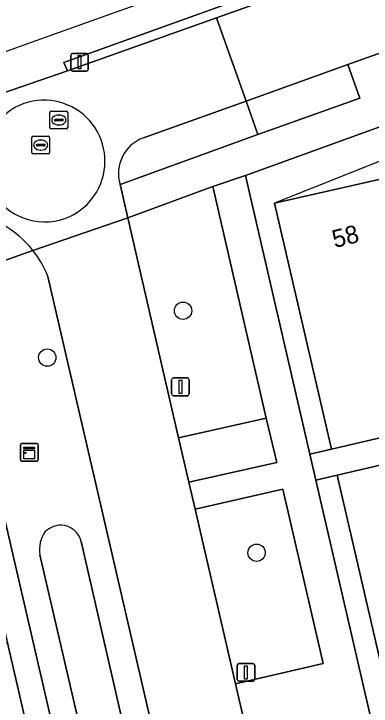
# Model space of a CAD drawing. Extents: x 156412 to 157779, y 382335 to 383768.
# Drawn here: x 156759.22 to 156779.33, y 383572.43 to 383611.44 of the extents above; entities that cross this region are included whole.
import ezdxf

# ---------------------------------------------------------------- set-up
doc = ezdxf.new("R2010")
doc.units = 0
for name, color, linetype in [('IMGEO_Berm_groen', 7, 'Continuous'), ('IMGEO_Boom', 7, 'Continuous'), ('IMGEO_Erf', 7, 'Continuous'), ('IMGEO_Fietspad_gesloten', 7, 'Continuous'), ('IMGEO_Greppel_droge_sloot', 7, 'Continuous'), ('IMGEO_Groenvoorziening', 7, 'Continuous'), ('IMGEO_Haag', 7, 'Continuous'), ('IMGEO_Kast', 7, 'Continuous'), ('IMGEO_Lichtmast', 7, 'Continuous'), ('IMGEO_Muur', 7, 'Continuous'), ('IMGEO_Pand', 7, 'Continuous'), ('IMGEO_Pand_nummerreeks', 7, 'Continuous'), ('IMGEO_Pand_overbouw', 7, 'Continuous'), ('IMGEO_Parkeervlak_open', 7, 'Continuous'), ('IMGEO_Rijbaan_lokaal_gesloten', 7, 'Continuous'), ('IMGEO_Rijbaan_lokaal_open', 7, 'Continuous'), ('IMGEO_Rioolput', 7, 'Continuous'), ('IMGEO_Voetpad_open', 7, 'Continuous')]:
    doc.layers.add(name, color=color, linetype=linetype)

msp = doc.modelspace()

# ---------------------------------------------------------------- linework, layer by layer
at = {"layer": 'IMGEO_Berm_groen'}
for points in [[(156772.945, 383604.641), (156772.289, 383606.525), (156766.511, 383604.455)], [(156765.201, 383601.823), (156772.945, 383604.641)], [(156760.292, 383598.109), (156755.576, 383596.427), (156762.082, 383568.318), (156762.509, 383568.414), (156764.778, 383558.817), (156764.305, 383558.71), (156765.294, 383554.439), (156770.303, 383532.733), (156775.005, 383533.842)], [(156775.598, 383534.07), (156761.134, 383596.648)], [(156763.009, 383581.709), (156773.182, 383537.326), (156772.99, 383536.117)], [(156772.003, 383535.762), (156771.703, 383535.969), (156770.614, 383538.152), (156760.685, 383580.968)]]:
    msp.add_lwpolyline(points, dxfattribs=at)
for centre, radius, start, end in [((156767.239, 383602.451), 2.132, 109.9608, 197.1183), ((156755.703, 383594.491), 5.843, 21.6592, 38.252), ((156761.926, 383581.236), 1.4, 91.0106, 132.1597), ((156761.814, 383581.407), 1.233, 14.2064, 85.9591), ((156762.405, 383581.259), 1.744, 144.4291, 189.6137)]:
    msp.add_arc(centre, radius, start, end, dxfattribs=at)
at = {"layer": 'IMGEO_Boom'}
for centre in [(156768.741, 383594.713), (156761.1, 383592.074), (156772.882, 383581.075)]:
    msp.add_circle(centre, 0.489, dxfattribs=at)
at = {"layer": 'IMGEO_Erf'}
for points in [[(156851.752, 383519.69), (156797.939, 383610.291), (156797.279, 383611.402), (156772.252, 383602.333), (156775.875, 383586.632), (156777.095, 383586.912), (156773.892, 383600.765), (156780.692, 383602.321), (156783.028, 383602.856), (156782.49, 383604.202), (156788.196, 383606.48), (156788.733, 383605.15), (156790.803, 383606.376), (156796.813, 383609.936), (156803.98, 383597.852), (156807.368, 383592.139), (156810.735, 383586.463), (156813.642, 383581.56)], [(156761.054, 383566.473), (156758.851, 383576.004), (156752.799, 383574.624), (156752.196, 383577.2), (156752.011, 383577.158), (156751.531, 383579.241), (156744.893, 383577.71), (156745.342, 383575.763), (156745.155, 383575.72), (156738.121, 383574.103), (156737.936, 383574.06), (156737.486, 383576.007), (156730.53, 383574.4)]]:
    msp.add_lwpolyline(points, dxfattribs=at)
msp.add_lwpolyline([(156789.8, 383531.856), (156788.315, 383538.287), (156787.033, 383543.841), (156785.751, 383549.394), (156784.476, 383555.032), (156782.46, 383563.774), (156780.408, 383572.537), (156777.425, 383585.449), (156776.212, 383585.17), (156796.755, 383496.15), (156797.986, 383496.434), (156796.618, 383502.333), (156795.334, 383507.886), (156794.052, 383513.44), (156792.77, 383518.994), (156791.285, 383525.425)], close=True, dxfattribs=at)
at = {"layer": 'IMGEO_Fietspad_gesloten'}
msp.add_lwpolyline([(156718.529, 383593.076), (156756.788, 383606.815), (156756.95, 383606.409), (156762.235, 383608.234), (156762.023, 383608.69), (156777.661, 383614.33), (156789.633, 383619.235), (156792.615, 383620.412), (156794.876, 383621.304), (156796.919, 383622.11), (156798.99, 383622.927), (156800.697, 383623.601), (156799.677, 383625.357), (156769.434, 383613.143), (156760.462, 383609.915), (156711.894, 383592.437), (156699.212, 383582.923), (156630.813, 383517.001), (156624.233, 383512.706), (156603.465, 383510.798), (156578.883, 383487.904), (156537.683, 383447.847)], dxfattribs=at)
at = {"layer": 'IMGEO_Greppel_droge_sloot'}
for points in [[(156772.99, 383536.117), (156773.182, 383537.326), (156763.009, 383581.709)], [(156760.685, 383580.968), (156770.614, 383538.152), (156771.703, 383535.969), (156772.003, 383535.762)]]:
    msp.add_lwpolyline(points, dxfattribs=at)
for centre, radius, start, end in [((156761.926, 383581.236), 1.4, 91.0106, 132.1597), ((156761.814, 383581.407), 1.233, 14.2064, 85.9591), ((156762.405, 383581.259), 1.744, 144.4291, 189.6137)]:
    msp.add_arc(centre, radius, start, end, dxfattribs=at)
at = {"layer": 'IMGEO_Groenvoorziening'}
for points in [[(156790.731, 383618.379), (156793.104, 383619.267), (156792.615, 383620.412), (156789.633, 383619.235), (156777.661, 383614.33), (156762.023, 383608.69), (156762.235, 383608.234), (156770.618, 383611.218)], [(156773.427, 383588.663), (156770.423, 383601.714), (156765.643, 383599.951), (156768.484, 383587.55)]]:
    msp.add_lwpolyline(points, close=True, dxfattribs=at)
at = {"layer": 'IMGEO_Haag'}
msp.add_lwpolyline([(156790.731, 383618.379), (156793.104, 383619.267), (156792.615, 383620.412), (156789.633, 383619.235), (156777.661, 383614.33), (156762.023, 383608.69), (156762.235, 383608.234), (156770.618, 383611.218)], close=True, dxfattribs=at)
at = {"layer": 'IMGEO_Kast'}
for p, q in [((156759.585, 383586.309), (156759.585, 383587.15)), ((156759.585, 383587.15), (156759.585, 383586.309)), ((156759.66, 383587.234), (156760.501, 383587.234)), ((156760.501, 383587.234), (156759.66, 383587.234)), ((156760.585, 383587.159), (156760.585, 383586.318)), ((156760.585, 383586.318), (156760.585, 383587.159)), ((156760.51, 383586.234), (156759.669, 383586.234)), ((156759.669, 383586.234), (156760.51, 383586.234))]:
    msp.add_line(p, q, dxfattribs=at)
for points in [[(156759.78, 383587.024), (156760.38, 383587.024), (156760.38, 383586.939), (156759.78, 383586.939), (156759.78, 383587.024)], [(156759.78, 383586.849), (156760.38, 383586.849), (156760.38, 383586.36), (156759.78, 383586.36), (156759.78, 383586.849)]]:
    msp.add_lwpolyline(points, dxfattribs=at)
msp.add_circle((156759.864, 383586.698), 0.0377, dxfattribs=at)
for centre, start, end in [((156759.663, 383587.156), 92.4484, 184.2845), ((156759.663, 383587.156), 92.4484, 184.2845), ((156760.507, 383587.156), 2.4484, 94.2845), ((156760.507, 383587.156), 2.4484, 94.2845), ((156759.663, 383586.312), 182.4484, 274.2845), ((156759.663, 383586.312), 182.4484, 274.2845), ((156760.507, 383586.312), 272.4484, 4.2845), ((156760.507, 383586.312), 272.4484, 4.2845)]:
    msp.add_arc(centre, 0.0779, start, end, dxfattribs=at)
at = {"layer": 'IMGEO_Lichtmast'}
for p, q in [((156762.52, 383609.212), (156763.31, 383609.212)), ((156763.31, 383609.212), (156762.52, 383609.212)), ((156762.42, 383608.312), (156762.42, 383609.112)), ((156762.42, 383609.112), (156762.42, 383608.312)), ((156763.41, 383609.112), (156763.41, 383608.312)), ((156763.41, 383608.312), (156763.41, 383609.112)), ((156763.31, 383608.212), (156762.52, 383608.212)), ((156762.52, 383608.212), (156763.31, 383608.212)), ((156768.097, 383590.024), (156768.097, 383590.824)), ((156768.097, 383590.824), (156768.097, 383590.024)), ((156768.197, 383590.924), (156768.987, 383590.924)), ((156768.987, 383590.924), (156768.197, 383590.924)), ((156769.087, 383590.824), (156769.087, 383590.024)), ((156769.087, 383590.024), (156769.087, 383590.824)), ((156768.987, 383589.924), (156768.197, 383589.924)), ((156768.197, 383589.924), (156768.987, 383589.924)), ((156771.889, 383574.833), (156772.679, 383574.833)), ((156772.679, 383574.833), (156771.889, 383574.833)), ((156771.789, 383573.933), (156771.789, 383574.733)), ((156771.789, 383574.733), (156771.789, 383573.933)), ((156772.779, 383574.733), (156772.779, 383573.933)), ((156772.779, 383573.933), (156772.779, 383574.733)), ((156772.679, 383573.833), (156771.889, 383573.833)), ((156771.889, 383573.833), (156772.679, 383573.833))]:
    msp.add_line(p, q, dxfattribs=at)
for points in [[(156762.84, 383609.087), (156762.99, 383609.087), (156762.99, 383608.337), (156762.84, 383608.337), (156762.84, 383609.087)], [(156768.517, 383590.799), (156768.667, 383590.799), (156768.667, 383590.049), (156768.517, 383590.049), (156768.517, 383590.799)], [(156772.209, 383574.708), (156772.359, 383574.708), (156772.359, 383573.958), (156772.209, 383573.958), (156772.209, 383574.708)]]:
    msp.add_lwpolyline(points, dxfattribs=at)
for centre, start, end in [((156762.52, 383609.112), 90, 180), ((156762.52, 383609.112), 90, 180), ((156763.31, 383609.112), 0, 90), ((156763.31, 383609.112), 360, 90), ((156762.52, 383608.312), 180, 270), ((156762.52, 383608.312), 180, 270), ((156763.31, 383608.312), 270, 0), ((156763.31, 383608.312), 270, 0), ((156768.197, 383590.824), 90, 180), ((156768.197, 383590.824), 90, 180), ((156768.987, 383590.824), 0, 90), ((156768.987, 383590.824), 360, 90), ((156768.197, 383590.024), 180, 270), ((156768.197, 383590.024), 180, 270), ((156768.987, 383590.024), 270, 0), ((156768.987, 383590.024), 270, 0), ((156771.889, 383574.733), 90, 180), ((156771.889, 383574.733), 90, 180), ((156772.679, 383574.733), 0, 90), ((156772.679, 383574.733), 360, 90), ((156771.889, 383573.933), 180, 270), ((156771.889, 383573.933), 180, 270), ((156772.679, 383573.933), 270, 0), ((156772.679, 383573.933), 270, 0)]:
    msp.add_arc(centre, 0.1, start, end, dxfattribs=at)
at = {"layer": 'IMGEO_Muur'}
msp.add_lwpolyline([(156761.054, 383566.473), (156758.255, 383578.582)], dxfattribs=at)
at = {"layer": 'IMGEO_Pand'}
for points in [[(156780.692, 383602.321), (156773.892, 383600.765), (156777.095, 383586.912), (156781.609, 383587.956), (156779.849, 383595.517), (156782.14, 383596.051)], [(156780.408, 383572.537), (156786.324, 383573.903), (156784.38, 383582.239), (156787.749, 383583.025), (156785.225, 383587.268), (156777.425, 383585.449)]]:
    msp.add_lwpolyline(points, close=True, dxfattribs=at)
at = {"layer": 'IMGEO_Pand_overbouw'}
msp.add_lwpolyline([(156780.692, 383602.321), (156780.446, 383603.385), (156773.892, 383600.765)], close=True, dxfattribs=at)
at = {"layer": 'IMGEO_Parkeervlak_open'}
for points in [[(156772.945, 383604.641), (156778.69, 383606.689), (156778.014, 383608.578), (156772.289, 383606.525)], [(156769.064, 383585.045), (156774.013, 383586.166), (156773.427, 383588.663), (156768.484, 383587.55)], [(156769.416, 383583.524), (156771.692, 383573.686), (156776.636, 383574.842), (156774.36, 383584.662)]]:
    msp.add_lwpolyline(points, close=True, dxfattribs=at)
at = {"layer": 'IMGEO_Rijbaan_lokaal_gesloten'}
for points in [[(156801.438, 383622.384), (156799.643, 383621.712), (156797.583, 383620.942), (156795.335, 383620.101), (156793.104, 383619.267), (156790.731, 383618.379), (156770.618, 383611.218), (156772.289, 383606.525), (156778.014, 383608.578), (156780.861, 383609.598), (156786.649, 383611.673), (156789.463, 383612.682), (156795.234, 383614.751), (156796.341, 383615.132)], [(156766.511, 383604.455), (156772.289, 383606.525), (156770.618, 383611.218), (156762.235, 383608.234), (156756.95, 383606.409), (156724.749, 383594.953)], [(156760.292, 383598.109), (156765.643, 383599.951), (156765.201, 383601.823)], [(156784.377, 383518.957), (156783.953, 383520.794), (156781.055, 383533.227), (156780.62, 383535.105), (156778.679, 383543.495), (156778.251, 383545.344), (156776.526, 383552.799), (156775.761, 383556.102), (156774.482, 383561.632), (156773.721, 383564.921), (156772.445, 383570.435), (156771.692, 383573.686), (156769.416, 383583.524), (156769.064, 383585.045), (156768.484, 383587.55), (156765.643, 383599.951), (156760.292, 383598.109)], [(156761.134, 383596.648), (156775.598, 383534.07), (156776.063, 383532.168)]]:
    msp.add_lwpolyline(points, dxfattribs=at)
for centre, radius, start, end in [((156760.967, 383603.157), 3.439, 105.6843, 249.1385), ((156760.905, 383603.138), 3.442, 330.0204, 104.6073), ((156767.239, 383602.451), 2.132, 109.9608, 197.1183), ((156760.904, 383603.136), 3.442, 290.0554, 330.0543), ((156760.968, 383603.148), 3.432, 249.0662, 288.9768), ((156755.739, 383594.506), 5.806, 38.3618, 60.2211), ((156755.703, 383594.491), 5.843, 21.6592, 38.252)]:
    msp.add_arc(centre, radius, start, end, dxfattribs=at)
at = {"layer": 'IMGEO_Rijbaan_lokaal_open'}
for centre, radius, start, end in [((156760.967, 383603.157), 3.439, 105.6843, 249.1385), ((156760.905, 383603.138), 3.442, 330.0204, 104.6073), ((156760.904, 383603.136), 3.442, 290.0554, 330.0543), ((156760.968, 383603.148), 3.432, 249.0662, 288.9768)]:
    msp.add_arc(centre, radius, start, end, dxfattribs=at)
at = {"layer": 'IMGEO_Rioolput'}
for p, q in [((156761.247, 383605.032), (156761.247, 383605.884)), ((156761.322, 383605.958), (156762.174, 383605.958)), ((156761.735, 383605.738), (156761.76, 383605.738)), ((156762.248, 383605.884), (156762.248, 383605.032)), ((156761.506, 383605.452), (156761.506, 383605.464)), ((156761.944, 383605.415), (156761.546, 383605.415)), ((156761.549, 383605.501), (156761.947, 383605.501)), ((156761.99, 383605.464), (156761.99, 383605.452)), ((156762.174, 383604.958), (156761.322, 383604.958)), ((156761.758, 383605.178), (156761.733, 383605.178)), ((156760.231, 383603.62), (156760.231, 383604.472)), ((156760.306, 383604.546), (156761.158, 383604.546)), ((156761.232, 383604.472), (156761.232, 383603.62)), ((156760.533, 383604.089), (156760.931, 383604.089)), ((156760.719, 383604.326), (156760.744, 383604.326)), ((156760.49, 383604.04), (156760.49, 383604.052)), ((156760.928, 383604.003), (156760.53, 383604.003)), ((156760.742, 383603.766), (156760.717, 383603.766)), ((156760.974, 383604.052), (156760.974, 383604.04)), ((156761.158, 383603.546), (156760.306, 383603.546))]:
    msp.add_line(p, q, dxfattribs=at)
for points in [[(156761.247, 383605.032), (156761.247, 383605.884)], [(156761.322, 383605.958), (156762.174, 383605.958)], [(156762.248, 383605.884), (156762.248, 383605.032)], [(156762.174, 383604.958), (156761.322, 383604.958)], [(156760.231, 383603.62), (156760.231, 383604.472)], [(156760.306, 383604.546), (156761.158, 383604.546)], [(156761.232, 383604.472), (156761.232, 383603.62)], [(156761.158, 383603.546), (156760.306, 383603.546)]]:
    msp.add_lwpolyline(points, dxfattribs=at)
for centre, radius, start, end in [((156761.324, 383605.882), 0.0765, 91.552, 178.448), ((156761.324, 383605.882), 0.0765, 91.552, 178.448), ((156762.172, 383605.882), 0.0765, 1.552, 88.448), ((156762.172, 383605.882), 0.0765, 1.552, 88.448), ((156761.546, 383605.461), 0.0403, 85.8775, 175.7526), ((156761.543, 383605.451), 0.0366, 178.938, 274.7102), ((156761.947, 383605.458), 0.043, 264.8664, 352.4533), ((156761.951, 383605.463), 0.0386, 1.7309, 96.639), ((156761.324, 383605.034), 0.0765, 181.552, 268.448), ((156761.324, 383605.034), 0.0765, 181.552, 268.448), ((156762.172, 383605.034), 0.0765, 271.552, 358.448), ((156762.172, 383605.034), 0.0765, 271.552, 358.448), ((156760.308, 383604.47), 0.0765, 91.552, 178.448), ((156760.308, 383604.47), 0.0765, 91.552, 178.448), ((156761.156, 383604.47), 0.0765, 1.552, 88.448), ((156761.156, 383604.47), 0.0765, 1.552, 88.448), ((156760.53, 383604.049), 0.0403, 85.8775, 175.7526), ((156760.935, 383604.051), 0.0386, 1.7309, 96.639), ((156760.527, 383604.039), 0.0366, 178.938, 274.7102), ((156760.931, 383604.046), 0.043, 264.8664, 352.4533), ((156760.308, 383603.622), 0.0765, 181.552, 268.448), ((156760.308, 383603.622), 0.0765, 181.552, 268.448), ((156761.156, 383603.622), 0.0765, 271.552, 358.448), ((156761.156, 383603.622), 0.0765, 271.552, 358.448)]:
    msp.add_arc(centre, radius, start, end, dxfattribs=at)
for centre, major_axis, ratio, start_param, end_param in [((156761.734, 383605.458), (-0.387, 0.002), 0.722429, 4.712389, 7.853982), ((156761.759, 383605.458), (-0.39, 0.002), 0.717154, 1.570796, 4.712389), ((156760.718, 383604.046), (-0.387, 0.002), 0.722429, 4.712389, 7.853982), ((156760.743, 383604.046), (-0.39, 0.002), 0.717154, 1.570796, 4.712389)]:
    msp.add_ellipse(centre, major_axis=major_axis, ratio=ratio, start_param=start_param, end_param=end_param, dxfattribs=at)
at = {"layer": 'IMGEO_Voetpad_open'}
for points in [[(156796.341, 383615.132), (156795.234, 383614.751), (156795.934, 383612.85), (156790.158, 383610.796), (156789.463, 383612.682), (156786.649, 383611.673), (156787.328, 383609.783), (156781.536, 383607.711), (156780.861, 383609.598), (156778.014, 383608.578), (156778.69, 383606.689), (156772.945, 383604.641), (156765.201, 383601.823), (156765.643, 383599.951), (156770.423, 383601.714), (156772.252, 383602.333), (156797.279, 383611.402)], [(156796.755, 383496.15), (156776.212, 383585.17), (156775.875, 383586.632), (156772.252, 383602.333), (156770.423, 383601.714), (156773.427, 383588.663), (156774.013, 383586.166), (156769.064, 383585.045), (156769.416, 383583.524), (156774.36, 383584.662), (156776.636, 383574.842), (156771.692, 383573.686), (156772.445, 383570.435)], [(156754.228, 383595.916), (156755.576, 383596.427), (156760.292, 383598.109)], [(156762.082, 383568.318), (156755.576, 383596.427), (156754.228, 383595.916), (156755.557, 383590.251), (156755.735, 383589.43), (156755.967, 383588.471), (156758.255, 383578.582), (156758.851, 383576.004), (156761.054, 383566.473), (156761.613, 383564.038), (156762.036, 383562.29), (156762.579, 383559.862), (156765.722, 383546.257), (156767.993, 383536.385), (156768.215, 383535.413), (156768.404, 383534.597), (156768.897, 383532.428), (156769.213, 383531.078), (156770.238, 383526.718), (156772.101, 383527.183), (156771.632, 383529.222)], [(156796.442, 383571.308), (156795.521, 383572.856), (156793.567, 383576.154), (156791.133, 383580.262), (156790.204, 383581.822), (156788.501, 383584.689), (156786.798, 383587.555), (156786.385, 383589.061), (156781.609, 383587.956), (156777.095, 383586.912), (156775.875, 383586.632), (156776.212, 383585.17), (156777.425, 383585.449), (156785.225, 383587.268), (156787.749, 383583.025), (156792.322, 383575.307), (156794.762, 383571.195)]]:
    msp.add_lwpolyline(points, dxfattribs=at)
msp.add_arc((156755.739, 383594.506), 5.806, 38.3618, 60.2211, dxfattribs=at)

# ---------------------------------------------------------------- texts
at = {"layer": 'IMGEO_Pand_nummerreeks'}
msp.add_text('58', height=1, rotation=14.2098, dxfattribs=at).set_placement((156777.281, 383598.24))

doc.saveas('drawing.dxf')
